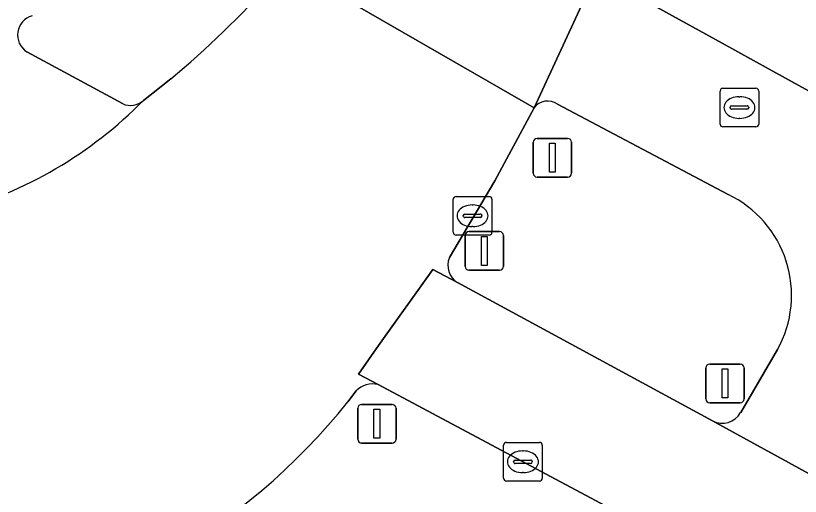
# Model space of a CAD drawing. Extents: x 159489 to 160304, y 383825 to 384531.
# Drawn here: x 159795.96 to 159816.26, y 383997.86 to 384010.29 of the extents above; entities that cross this region are included whole.
import ezdxf

# ---------------------------------------------------------------- set-up
doc = ezdxf.new("R2010")
doc.units = 0
for name, color, linetype in [('IMGEO_Berm_groen', 7, 'Continuous'), ('IMGEO_Fietspad_gesloten', 7, 'Continuous'), ('IMGEO_Kolk', 7, 'Continuous'), ('IMGEO_Lichtmast', 7, 'Continuous'), ('IMGEO_OVBaan_gesloten', 7, 'Continuous'), ('IMGEO_Rijbaan_lokaal_gesloten', 7, 'Continuous'), ('IMGEO_Rioolput', 7, 'Continuous'), ('IMGEO_Verkeersbordpaal', 7, 'Continuous'), ('IMGEO_Verkeerseiland_groen', 7, 'Continuous'), ('IMGEO_Verkeerseiland_open', 7, 'Continuous'), ('IMGEO_Verkeersregelinstallatiepaal', 7, 'Continuous'), ('IMGEO_Voetpad_open', 7, 'Continuous')]:
    doc.layers.add(name, color=color, linetype=linetype)

msp = doc.modelspace()

# ---------------------------------------------------------------- linework, layer by layer
at = {"layer": 'IMGEO_Berm_groen'}
for points in [[(159812.369, 383997.007), (159805.338, 384000.752)], [(159804.765, 384000.592), (159804.555, 384000.307)]]:
    msp.add_lwpolyline(points, dxfattribs=at)
for centre, radius, start, end in [((159805.19, 384000.177), 0.593, 75.5148, 135.6881), ((159791.413, 384010.841), 16.842, 277.8964, 321.2863)]:
    msp.add_arc(centre, radius, start, end, dxfattribs=at)
at = {"layer": 'IMGEO_Fietspad_gesloten'}
for points in [[(159914.789, 383954.987), (159829.267, 384000.762), (159827.511, 384001.747), (159820.478, 384006.14), (159815.453, 384008.909), (159814.236, 384009.579), (159812.526, 384010.519), (159810.974, 384011.376), (159809.37, 384007.908)], [(159809.974, 384007.999), (159814.391, 384005.669)], [(159813.988, 383999.816), (159817.026, 383998.148), (159820.176, 384003.31), (159821.912, 384002.251), (159822.806, 384001.705), (159829.683, 383997.995), (159830.705, 383997.444), (159840.185, 383992.33), (159841.218, 383991.773), (159850.571, 383986.729), (159851.529, 383986.212), (159861.157, 383981.018), (159862.126, 383980.496), (159871.712, 383975.325), (159872.663, 383974.812), (159882.211, 383969.662), (159883.198, 383969.129), (159903.154, 383958.333), (159905.121, 383957.34), (159903.021, 383953.284)], [(159815.673, 384001.657), (159814.717, 384000.028)]]:
    msp.add_lwpolyline(points, dxfattribs=at)
for centre, radius, start, end in [((159809.719, 384007.643), 0.438, 54.3838, 142.7519), ((159813.135, 384003.057), 2.898, 331.1182, 64.3235), ((159814.245, 384000.29), 0.539, 241.4871, 330.9427)]:
    msp.add_arc(centre, radius, start, end, dxfattribs=at)
at = {"layer": 'IMGEO_Kolk'}
for p, q in [((159807.279, 384004.689), (159807.279, 384005.541)), ((159807.354, 384005.615), (159808.206, 384005.615)), ((159808.28, 384005.541), (159808.28, 384004.689)), ((159807.767, 384005.395), (159807.792, 384005.395)), ((159807.538, 384005.109), (159807.538, 384005.121)), ((159807.581, 384005.158), (159807.979, 384005.158)), ((159808.022, 384005.121), (159808.022, 384005.109)), ((159807.976, 384005.072), (159807.578, 384005.072)), ((159807.79, 384004.835), (159807.765, 384004.835)), ((159808.206, 384004.615), (159807.354, 384004.615)), ((159808.658, 383999.257), (159809.51, 383999.257)), ((159808.583, 383998.331), (159808.583, 383999.183)), ((159809.071, 383999.037), (159809.096, 383999.037)), ((159809.584, 383999.183), (159809.584, 383998.331)), ((159808.885, 383998.8), (159809.283, 383998.8)), ((159808.842, 383998.751), (159808.842, 383998.763)), ((159809.28, 383998.714), (159808.882, 383998.714)), ((159809.326, 383998.763), (159809.326, 383998.751)), ((159809.094, 383998.477), (159809.069, 383998.477)), ((159809.51, 383998.257), (159808.658, 383998.257))]:
    msp.add_line(p, q, dxfattribs=at)
for points in [[(159807.279, 384004.689), (159807.279, 384005.541)], [(159807.354, 384005.615), (159808.206, 384005.615)], [(159808.28, 384005.541), (159808.28, 384004.689)], [(159808.206, 384004.615), (159807.354, 384004.615)], [(159808.658, 383999.257), (159809.51, 383999.257)], [(159808.583, 383998.331), (159808.583, 383999.183)], [(159809.584, 383999.183), (159809.584, 383998.331)], [(159809.51, 383998.257), (159808.658, 383998.257)]]:
    msp.add_lwpolyline(points, dxfattribs=at)
for centre, radius, start, end in [((159807.356, 384005.539), 0.0765, 91.552, 178.448), ((159807.356, 384005.539), 0.0765, 91.552, 178.448), ((159808.204, 384005.539), 0.0765, 1.552, 88.448), ((159808.204, 384005.539), 0.0765, 1.552, 88.448), ((159807.578, 384005.118), 0.0403, 85.8775, 175.7526), ((159807.575, 384005.108), 0.0366, 178.938, 274.7102), ((159807.979, 384005.115), 0.043, 264.8664, 352.4533), ((159807.983, 384005.12), 0.0386, 1.7309, 96.639), ((159807.356, 384004.691), 0.0765, 181.552, 268.448), ((159807.356, 384004.691), 0.0765, 181.552, 268.448), ((159808.204, 384004.691), 0.0765, 271.552, 358.448), ((159808.204, 384004.691), 0.0765, 271.552, 358.448), ((159808.66, 383999.181), 0.0765, 91.552, 178.448), ((159808.66, 383999.181), 0.0765, 91.552, 178.448), ((159809.508, 383999.181), 0.0765, 1.552, 88.448), ((159809.508, 383999.181), 0.0765, 1.552, 88.448), ((159808.882, 383998.76), 0.0403, 85.8775, 175.7526), ((159809.287, 383998.762), 0.0386, 1.7309, 96.639), ((159808.879, 383998.75), 0.0366, 178.938, 274.7102), ((159809.283, 383998.757), 0.043, 264.8664, 352.4533), ((159808.66, 383998.333), 0.0765, 181.552, 268.448), ((159808.66, 383998.333), 0.0765, 181.552, 268.448), ((159809.508, 383998.333), 0.0765, 271.552, 358.448), ((159809.508, 383998.333), 0.0765, 271.552, 358.448)]:
    msp.add_arc(centre, radius, start, end, dxfattribs=at)
for centre, major_axis, ratio, start_param, end_param in [((159807.766, 384005.115), (-0.387, 0.002), 0.722429, 4.712389, 7.853982), ((159807.791, 384005.115), (-0.39, 0.002), 0.717154, 1.570796, 4.712389), ((159809.07, 383998.757), (-0.387, 0.002), 0.722429, 4.712389, 7.853982), ((159809.095, 383998.757), (-0.39, 0.002), 0.717154, 1.570796, 4.712389)]:
    msp.add_ellipse(centre, major_axis=major_axis, ratio=ratio, start_param=start_param, end_param=end_param, dxfattribs=at)
at = {"layer": 'IMGEO_Lichtmast'}
for p, q in [((159809.35, 384006.216), (159809.35, 384007.016)), ((159809.35, 384007.016), (159809.35, 384006.216)), ((159809.45, 384007.116), (159810.24, 384007.116)), ((159810.24, 384007.116), (159809.45, 384007.116)), ((159810.34, 384007.016), (159810.34, 384006.216)), ((159810.34, 384006.216), (159810.34, 384007.016)), ((159810.24, 384006.116), (159809.45, 384006.116)), ((159809.45, 384006.116), (159810.24, 384006.116))]:
    msp.add_line(p, q, dxfattribs=at)
msp.add_lwpolyline([(159809.77, 384006.991), (159809.92, 384006.991), (159809.92, 384006.241), (159809.77, 384006.241), (159809.77, 384006.991)], dxfattribs=at)
for centre, start, end in [((159809.45, 384007.016), 90, 180), ((159809.45, 384007.016), 90, 180), ((159810.24, 384007.016), 0, 90), ((159810.24, 384007.016), 360, 90), ((159809.45, 384006.216), 180, 270), ((159809.45, 384006.216), 180, 270), ((159810.24, 384006.216), 270, 0), ((159810.24, 384006.216), 270, 0)]:
    msp.add_arc(centre, 0.1, start, end, dxfattribs=at)
at = {"layer": 'IMGEO_OVBaan_gesloten'}
msp.add_lwpolyline([(159821.217, 384030.334), (159822.613, 384032.7), (159825.117, 384037.509), (159819.297, 384040.613), (159815.461, 384033.388), (159806.279, 384016.403), (159805.225, 384014.454), (159804.049, 384012.761), (159802.971, 384011.597), (159809.37, 384007.908), (159810.974, 384011.376), (159812.088, 384013.422)], close=True, dxfattribs=at)
for points in [[(159807.181, 384004.036), (159808.355, 384006.017), (159809.37, 384007.908), (159802.971, 384011.597), (159802.594, 384011.19)], [(159799.969, 384008.656), (159799.719, 384008.455), (159799.267, 384008.1)], [(159805.338, 384000.752), (159804.829, 384001.025), (159805.35, 384001.759), (159806.748, 384003.729), (159807.388, 384003.387)], [(159804.555, 384000.307), (159804.765, 384000.592)]]:
    msp.add_lwpolyline(points, dxfattribs=at)
for centre, radius, start, end in [((159784.79, 384027.007), 23.816, 309.5963, 318.3826), ((159791.43, 384015.836), 11.012, 285.3708, 315.3707), ((159807.665, 384003.833), 0.525, 157.2221, 238.1583), ((159805.19, 384000.177), 0.593, 75.5148, 135.6881), ((159791.413, 384010.841), 16.842, 277.8964, 321.2863)]:
    msp.add_arc(centre, radius, start, end, dxfattribs=at)
at = {"layer": 'IMGEO_Rijbaan_lokaal_gesloten'}
for points in [[(159798.726, 384008.015), (159796.244, 384009.355)], [(159894.038, 383956.983), (159888.304, 383959.967), (159818.858, 383997.143), (159817.026, 383998.148), (159813.988, 383999.816), (159807.388, 384003.387), (159806.748, 384003.729), (159805.35, 384001.759), (159804.829, 384001.025), (159805.338, 384000.752), (159812.369, 383997.007), (159815.473, 383995.315), (159817.15, 383994.385), (159829.147, 383987.972), (159829.21, 383987.938), (159831.517, 383986.727)]]:
    msp.add_lwpolyline(points, dxfattribs=at)
for centre, radius, start, end in [((159796.523, 384009.791), 0.517, 105.9327, 237.3603), ((159791.43, 384015.836), 11.012, 285.3708, 315.3707), ((159798.935, 384008.447), 0.48, 244.1695, 313.6887)]:
    msp.add_arc(centre, radius, start, end, dxfattribs=at)
at = {"layer": 'IMGEO_Rioolput'}
for p, q in [((159814.184, 384007.488), (159814.184, 384008.34)), ((159814.259, 384008.414), (159815.111, 384008.414)), ((159815.185, 384008.34), (159815.185, 384007.488)), ((159814.672, 384008.194), (159814.697, 384008.194)), ((159814.486, 384007.957), (159814.884, 384007.957)), ((159814.443, 384007.908), (159814.443, 384007.92)), ((159814.881, 384007.871), (159814.483, 384007.871)), ((159814.927, 384007.92), (159814.927, 384007.908)), ((159814.695, 384007.634), (159814.67, 384007.634)), ((159815.111, 384007.414), (159814.259, 384007.414))]:
    msp.add_line(p, q, dxfattribs=at)
for points in [[(159814.184, 384007.488), (159814.184, 384008.34)], [(159814.259, 384008.414), (159815.111, 384008.414)], [(159815.185, 384008.34), (159815.185, 384007.488)], [(159815.111, 384007.414), (159814.259, 384007.414)]]:
    msp.add_lwpolyline(points, dxfattribs=at)
for centre, radius, start, end in [((159814.261, 384008.338), 0.0765, 91.552, 178.448), ((159814.261, 384008.338), 0.0765, 91.552, 178.448), ((159815.109, 384008.338), 0.0765, 1.552, 88.448), ((159815.109, 384008.338), 0.0765, 1.552, 88.448), ((159814.483, 384007.917), 0.0403, 85.8775, 175.7526), ((159814.888, 384007.919), 0.0386, 1.7309, 96.639), ((159814.48, 384007.907), 0.0366, 178.938, 274.7102), ((159814.884, 384007.914), 0.043, 264.8664, 352.4533), ((159814.261, 384007.49), 0.0765, 181.552, 268.448), ((159814.261, 384007.49), 0.0765, 181.552, 268.448), ((159815.109, 384007.49), 0.0765, 271.552, 358.448), ((159815.109, 384007.49), 0.0765, 271.552, 358.448)]:
    msp.add_arc(centre, radius, start, end, dxfattribs=at)
for centre, major_axis, ratio, start_param, end_param in [((159814.671, 384007.914), (-0.387, 0.002), 0.722429, 4.712389, 7.853982), ((159814.696, 384007.914), (-0.39, 0.002), 0.717154, 1.570796, 4.712389)]:
    msp.add_ellipse(centre, major_axis=major_axis, ratio=ratio, start_param=start_param, end_param=end_param, dxfattribs=at)
at = {"layer": 'IMGEO_Verkeersbordpaal'}
for p, q in [((159813.916, 384001.282), (159814.706, 384001.282)), ((159814.706, 384001.282), (159813.916, 384001.282)), ((159813.816, 384000.382), (159813.816, 384001.182)), ((159813.816, 384001.182), (159813.816, 384000.382)), ((159814.806, 384001.182), (159814.806, 384000.382)), ((159814.806, 384000.382), (159814.806, 384001.182)), ((159814.706, 384000.282), (159813.916, 384000.282)), ((159813.916, 384000.282), (159814.706, 384000.282))]:
    msp.add_line(p, q, dxfattribs=at)
msp.add_lwpolyline([(159814.236, 384001.157), (159814.386, 384001.157), (159814.386, 384000.407), (159814.236, 384000.407), (159814.236, 384001.157)], dxfattribs=at)
for centre, start, end in [((159813.916, 384001.182), 90, 180), ((159813.916, 384001.182), 90, 180), ((159814.706, 384001.182), 0, 90), ((159814.706, 384001.182), 360, 90), ((159813.916, 384000.382), 180, 270), ((159813.916, 384000.382), 180, 270), ((159814.706, 384000.382), 270, 0), ((159814.706, 384000.382), 270, 0)]:
    msp.add_arc(centre, 0.1, start, end, dxfattribs=at)
at = {"layer": 'IMGEO_Verkeerseiland_groen'}
for points in [[(159814.391, 384005.669), (159809.974, 384007.999)], [(159809.37, 384007.908), (159808.355, 384006.017), (159807.181, 384004.036)], [(159807.388, 384003.387), (159813.988, 383999.816)], [(159814.717, 384000.028), (159815.673, 384001.657)]]:
    msp.add_lwpolyline(points, dxfattribs=at)
for centre, radius, start, end in [((159809.719, 384007.643), 0.438, 54.3838, 142.7519), ((159813.135, 384003.057), 2.898, 331.1182, 64.3235), ((159807.665, 384003.833), 0.525, 157.2221, 238.1583), ((159814.245, 384000.29), 0.539, 241.4871, 330.9427)]:
    msp.add_arc(centre, radius, start, end, dxfattribs=at)
at = {"layer": 'IMGEO_Verkeerseiland_open'}
for points in [[(159796.244, 384009.355), (159798.726, 384008.015)], [(159799.267, 384008.1), (159799.719, 384008.455), (159799.969, 384008.656)]]:
    msp.add_lwpolyline(points, dxfattribs=at)
for centre, radius, start, end in [((159784.79, 384027.007), 23.816, 309.5963, 318.3826), ((159796.523, 384009.791), 0.517, 105.9327, 237.3603), ((159798.935, 384008.447), 0.48, 244.1695, 313.6887)]:
    msp.add_arc(centre, radius, start, end, dxfattribs=at)
at = {"layer": 'IMGEO_Verkeersregelinstallatiepaal'}
for p, q in [((159807.687, 384004.706), (159808.477, 384004.706)), ((159808.477, 384004.706), (159807.687, 384004.706)), ((159807.587, 384003.806), (159807.587, 384004.606)), ((159807.587, 384004.606), (159807.587, 384003.806)), ((159808.577, 384004.606), (159808.577, 384003.806)), ((159808.577, 384003.806), (159808.577, 384004.606)), ((159808.477, 384003.706), (159807.687, 384003.706)), ((159807.687, 384003.706), (159808.477, 384003.706)), ((159804.909, 384000.24), (159805.699, 384000.24)), ((159805.699, 384000.24), (159804.909, 384000.24)), ((159804.809, 383999.34), (159804.809, 384000.14)), ((159804.809, 384000.14), (159804.809, 383999.34)), ((159805.799, 384000.14), (159805.799, 383999.34)), ((159805.799, 383999.34), (159805.799, 384000.14)), ((159805.699, 383999.24), (159804.909, 383999.24)), ((159804.909, 383999.24), (159805.699, 383999.24))]:
    msp.add_line(p, q, dxfattribs=at)
for points in [[(159808.007, 384004.581), (159808.157, 384004.581), (159808.157, 384003.831), (159808.007, 384003.831), (159808.007, 384004.581)], [(159805.229, 384000.115), (159805.379, 384000.115), (159805.379, 383999.365), (159805.229, 383999.365), (159805.229, 384000.115)]]:
    msp.add_lwpolyline(points, dxfattribs=at)
for centre, start, end in [((159807.687, 384004.606), 90, 180), ((159807.687, 384004.606), 90, 180), ((159808.477, 384004.606), 0, 90), ((159808.477, 384004.606), 360, 90), ((159807.687, 384003.806), 180, 270), ((159807.687, 384003.806), 180, 270), ((159808.477, 384003.806), 270, 0), ((159808.477, 384003.806), 270, 0), ((159804.909, 384000.14), 90, 180), ((159804.909, 384000.14), 90, 180), ((159805.699, 384000.14), 0, 90), ((159805.699, 384000.14), 360, 90), ((159804.909, 383999.34), 180, 270), ((159804.909, 383999.34), 180, 270), ((159805.699, 383999.34), 270, 0), ((159805.699, 383999.34), 270, 0)]:
    msp.add_arc(centre, 0.1, start, end, dxfattribs=at)
at = {"layer": 'IMGEO_Voetpad_open'}
msp.add_lwpolyline([(159833.449, 384000.644), (159832.553, 384001.116), (159829.447, 384002.76), (159821.93, 384007.409), (159820.356, 384008.411), (159816.486, 384010.875), (159816.221, 384011.044), (159815.316, 384011.59), (159814.597, 384012.024), (159814.096, 384012.326), (159812.088, 384013.422), (159810.974, 384011.376), (159812.526, 384010.519), (159814.236, 384009.579), (159815.453, 384008.909), (159820.478, 384006.14), (159827.511, 384001.747), (159829.267, 384000.762), (159914.789, 383954.987)], dxfattribs=at)

doc.saveas('drawing.dxf')
